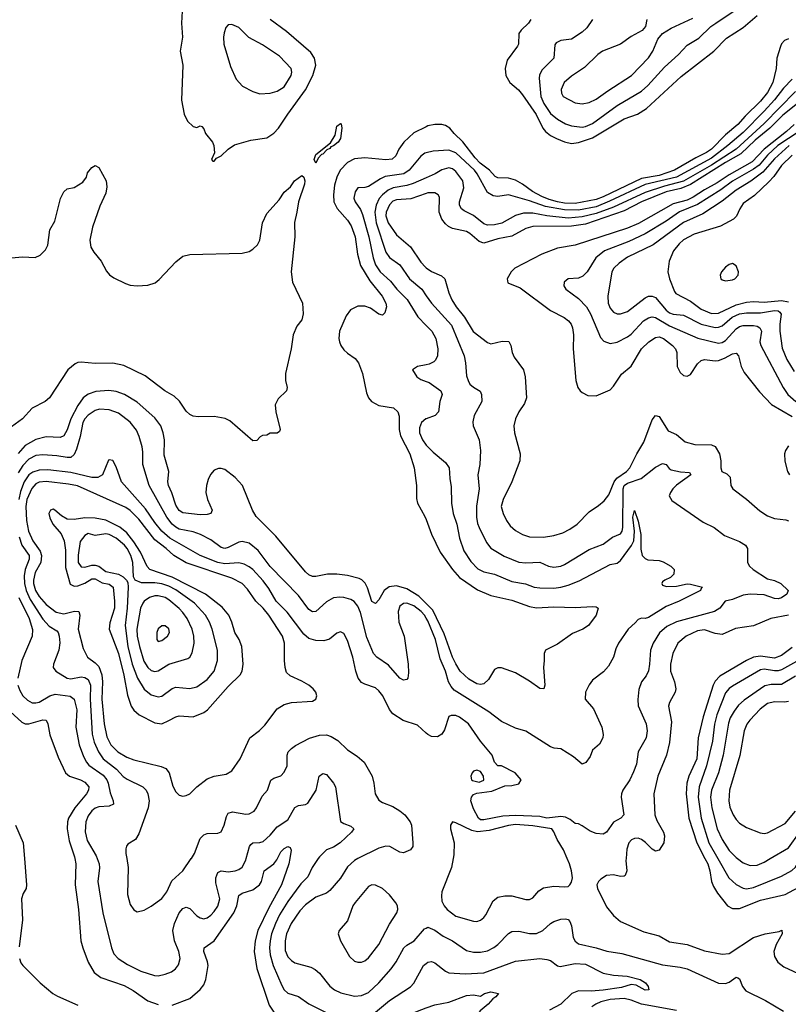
# Model space of a CAD drawing. Header units: inches. Extents: x 884549 to 1028252, y 526810 to 653624.
# Tile 913 of 1056: x 997679 to 1002068, y 619168 to 624789. Entities that reach past the tile are written whole.
import ezdxf

# ---------------------------------------------------------------- set-up
doc = ezdxf.new("R2010")
doc.units = ezdxf.units.IN
doc.header["$MEASUREMENT"] = 0
for name, color, linetype in [('A9691', 7, 'Continuous'), ('A9692', 7, 'Continuous'), ('B0601', 7, 'Continuous'), ('B0602', 7, 'Continuous')]:
    doc.layers.add(name, color=color, linetype=linetype)

msp = doc.modelspace()

# ---------------------------------------------------------------- linework, layer by layer
at = {"layer": 'A9691', "color": 5}
for points, elevation in [([(997705.3, 620000), (997717.8, 619850), (997715.6, 619830), (997699.1, 619800.9), (997689.5, 619770), (997694, 619650), (997676.6, 619496.6)], 2180), ([(997993.9, 620000), (998000.1, 619970), (997995.6, 619850), (998014.6, 619710), (998028.5, 619530), (998038.5, 619490), (998069.5, 619409.5), (998104.7, 619350), (998141.4, 619321.4), (998274.8, 619274.8), (998326.3, 619246.3), (998410, 619187.8), (998470, 619167)], 2220), ([(998121, 620000), (998132, 619970), (998133.6, 619946.4), (998124.7, 619870), (998154.1, 619690), (998202.3, 619490), (998217.1, 619457.1), (998240.9, 619430), (998295.2, 619395.2), (998370, 619357.1), (998447.6, 619332.4), (998470, 619331.1), (998510, 619340.2), (998545.7, 619354.3), (998567.8, 619370), (998585.8, 619394.2), (998595.3, 619430), (998587.8, 619470), (998562.9, 619530), (998553, 619590), (998562.3, 619630), (998590, 619690.3), (998610, 619715.6), (998630, 619723.1), (998650, 619714.6), (998690, 619674), (998710, 619661.3), (998730, 619656.5), (998750, 619662.8), (998770, 619677.2), (998790, 619698), (998810, 619729), (998821.2, 619770), (998798, 619862), (998799.1, 619890), (998810, 619921.3), (998830, 619930.2), (998870, 619925.4), (998910, 619929.4), (998930, 619937.1), (998948.8, 619951.2), (998970, 619990.3), (998972.5, 620000)], 2240), ([(998289.8, 620000), (998298.2, 619950), (998295.1, 619795.1), (998310, 619737.3), (998330, 619708.2), (998350, 619697.1), (998390, 619705.3), (998430, 619727.6), (998490, 619772.7), (998519, 619810), (998547.5, 619872.5), (998609.7, 619930), (998658.4, 620000)], 2260), ([(998550, 619163.8), (998650, 619201.6), (998710, 619252.2), (998730, 619280.2), (998742, 619310), (998754.6, 619390), (998751.7, 619410), (998730.6, 619470), (998732.2, 619490), (998790, 619530.2), (998901.5, 619690), (998918.4, 619730), (998929.9, 619790.1), (998950, 619802.3), (999010, 619822), (999048.9, 619850), (999059.9, 619870), (999075.3, 619930), (999129.2, 619970.9), (999146.7, 619993.3), (999150.2, 620000)], 2220), ([(999220.9, 620000), (999216.2, 619970), (999173.9, 619850), (999101.3, 619718.7), (999039.1, 619590), (999022.9, 619530), (999018.5, 619470), (999032.7, 619372.7), (999104.3, 619164.3), (999152.4, 619090), (999190, 619052.4), (999230, 619023.1), (999270, 619000.9), (999310, 618986.9), (999390, 618972.6), (999450, 618951.8), (999490, 618950.8), (999550, 618966.7), (999610, 618973.4), (999630, 618979.8), (999750, 619042.9), (999950, 619128.7), (1000000, 619147.5)], 2220), ([(999383.3, 620000), (999348.5, 619950), (999324.1, 619895.9), (999284.2, 619855.8), (999210, 619755.9), (999161.8, 619678.2), (999139, 619630), (999117.2, 619570), (999108.3, 619530), (999105.7, 619490), (999109.7, 619450), (999126.3, 619390), (999175, 619275), (999190, 619250.2), (999210, 619232), (999270, 619212.3), (999330.1, 619170.1), (999470, 619101.3)], 2240), ([(999610.3, 620000), (999590, 619989.8), (999550, 619953.8), (999511.1, 619888.9), (999450, 619818.2), (999430, 619803), (999370, 619779.6), (999310, 619736.9), (999277.6, 619702.4), (999228.7, 619630), (999202.7, 619570), (999194, 619530), (999195.3, 619475.3), (999210, 619438.5), (999230, 619417.5), (999250, 619405.2), (999341.1, 619381.1), (999366.8, 619366.8), (999390, 619345.3), (999450, 619272.7), (999476.5, 619250), (999513.6, 619233.6), (999590, 619215), (999630, 619219.3), (999670, 619236), (999729.8, 619290), (999800.2, 619370), (999829, 619411), (999871.8, 619490), (999890, 619505.8), (999931.9, 619530), (999990, 619599), (1000000, 619603.4)], 2260), ([(997677.8, 619430), (997685.9, 619405.9), (997696.5, 619390), (997795, 619290), (997867.1, 619230), (997894, 619214), (998010, 619162.7)], 2180), ([(999710, 619124), (999790, 619190.1), (999910, 619267.2), (999930.4, 619289.6), (999984.2, 619390), (1000000, 619401.7)], 2240)]:
    msp.add_lwpolyline(points, dxfattribs=dict(at, elevation=elevation))
at = {"layer": 'A9691', "color": 5, "elevation": 2280}
msp.add_lwpolyline([(999690, 619849.7), (999670, 619841.3), (999594.9, 619750), (999581.1, 619730), (999550, 619644.5), (999502.8, 619590), (999498, 619570), (999510.4, 619530), (999561.8, 619441.8), (999590, 619414.9), (999610, 619407.9), (999630, 619408), (999650, 619417.3), (999670, 619434), (999730, 619508.9), (999790, 619626.7), (999832.6, 619690), (999837.4, 619710), (999836.3, 619730), (999827.5, 619747.5), (999790, 619793), (999750, 619829.7), (999710, 619848.4)], close=True, dxfattribs=at)
at = {"layer": 'A9692', "color": 5}
for points, elevation in [([(998608, 624872), (998603.2, 624770), (998609.1, 624690), (998595.9, 624610), (998610.2, 624530), (998603.6, 624330), (998617.3, 624250), (998636.5, 624210), (998670, 624178.7), (998690, 624174.4), (998710, 624182.8), (998718.5, 624178.5), (998730, 624166), (998739.3, 624139.3), (998779.1, 624090), (998787.3, 624070), (998791.6, 624028.4), (998774, 623990), (998782, 623982), (998790, 623982), (998802, 623998), (998830, 624011.3), (998869, 624050), (998905.4, 624074.6), (998998.6, 624101.4), (999090, 624114.9), (999130, 624140.7), (999157.5, 624170), (999209.2, 624250), (999310, 624389.4), (999352.6, 624470), (999369.9, 624530), (999362.9, 624570), (999341.7, 624601.7), (999201.9, 624721.9), (999109.7, 624790)], 2220), ([(1000000, 624178.1), (999930, 624142.3), (999872, 624090), (999844.6, 624050), (999827.3, 624012.7), (999806.7, 623993.3), (999770, 623989.4), (999650, 624000.6), (999590, 623994), (999550, 623974.5), (999508.5, 623930), (999489.1, 623890), (999476.3, 623843.7), (999470.1, 623790), (999473.1, 623750), (999491.5, 623711.5), (999550, 623645.2), (999572.2, 623612.2), (999594.7, 623550), (999608.6, 623450), (999625.9, 623385.9), (999677.7, 623297.7), (999749.4, 623210), (999770.2, 623170), (999772.9, 623150), (999764.4, 623115.6), (999750, 623102.7), (999730, 623107.6), (999681.8, 623141.8), (999650, 623154.1), (999610, 623152.9), (999567.1, 623132.9), (999542.2, 623097.8), (999505.4, 623010), (999501.6, 622970), (999504.8, 622950), (999511.8, 622930), (999530, 622905.3), (999550, 622884.9), (999594, 622854), (999614.2, 622830), (999637, 622770), (999658.6, 622658.6), (999671.6, 622630), (999687.4, 622610), (999730, 622586), (999812.6, 622572.6), (999838.7, 622550), (999845, 622524.9), (999845.3, 622450), (999853.3, 622413.3), (999906, 622310), (999932.1, 622230), (999944.2, 622130), (999945.2, 622054.8), (999950.8, 622030), (999993.3, 621953.3), (1000000, 621935.4)], 2220), ([(1000000, 624028.7), (999993.1, 624026.9), (999970, 624009.7), (999903.2, 623930), (999873.4, 623910), (999766.8, 623893.2), (999739.2, 623880.8), (999670, 623837.1), (999650, 623831.1), (999610, 623829.5), (999594.3, 623805.7), (999587.1, 623770), (999594.6, 623750), (999624.9, 623704.9), (999636, 623676), (999673.2, 623550), (999696.5, 623430), (999711.5, 623390), (999737.5, 623350), (999795.7, 623295.7), (999833.4, 623250), (999892.3, 623192.3), (999952.1, 623092.1), (1000000, 623043.3)], 2240), ([(997631, 623429), (997695, 623435), (997767.6, 623432.4), (997795.8, 623444.2), (997825.7, 623474.3), (997838.7, 623501.3), (997850.8, 623589.2), (997880.3, 623639.7), (997912.2, 623767.8), (997930, 623806.8), (997950, 623824), (997990, 623830.6), (998039.3, 623860.7), (998060.9, 623890), (998066, 623914), (998090, 623946), (998110, 623956), (998130, 623946), (998171.7, 623870), (998175.8, 623835.8), (998170, 623799.3), (998135.4, 623724.6), (998094.5, 623605.5), (998079.8, 623530), (998085.8, 623490), (998101.8, 623461.8), (998143.2, 623410), (998173.9, 623353.9), (998192.5, 623332.5), (998216, 623316), (998282.9, 623282.9), (998310, 623274.3), (998350, 623269.1), (998410, 623273.3), (998452.5, 623287.5), (998475, 623305), (998570, 623406.7), (998610, 623439), (998650, 623447.7), (998950, 623456.1), (998990, 623466.1), (999010, 623478.5), (999036.4, 623503.6), (999050.4, 623529.6), (999065.2, 623630), (999090, 623682.4), (999159.9, 623760.1), (999190, 623804.9), (999224.7, 623835.3), (999248.3, 623870), (999290, 623899.6), (999301.7, 623890), (999307.5, 623870), (999305.5, 623850), (999270.3, 623750), (999262, 623690), (999247.9, 623632.1), (999250.6, 623550), (999228.2, 623350), (999236.3, 623290), (999294.4, 623170), (999298, 623110), (999290, 623076), (999261.2, 623038.8), (999240.7, 622990), (999228.8, 622910), (999196.3, 622770), (999197.1, 622730), (999206.4, 622690), (999203, 622670), (999155.5, 622624.5), (999137.3, 622590), (999141.3, 622550), (999166.8, 622450), (999162, 622438), (999150, 622428.7), (999110, 622428.7), (999090, 622418), (999065.4, 622414.6), (999051.6, 622408.4), (999032.7, 622387.3), (999010, 622384), (998879.7, 622499.7), (998852.8, 622512.8), (998790, 622523.4), (998698.3, 622521.7), (998670, 622525.3), (998650, 622534.5), (998630, 622554), (998591, 622611), (998560, 622640), (998507.3, 622670), (998395.4, 622755.4), (998274.3, 622814.3), (998210, 622828.4), (998110, 622826.2), (998030, 622833.3), (998010, 622831.5), (997995.3, 622824.7), (997953.8, 622790), (997848.9, 622630), (997824.3, 622610), (997749.2, 622570.8), (997693.9, 622510), (997610.1, 622450)], 2180), ([(1000000, 623886.6), (999926.6, 623853.4), (999890, 623842.4), (999811, 623829), (999783.7, 623816.3), (999751.2, 623790), (999732.5, 623767.5), (999713.9, 623730), (999706.3, 623690), (999713.9, 623630), (999770, 623462.4), (999791.4, 623431.4), (999850, 623389.3), (999904.8, 623310), (999974.4, 623250), (1000000, 623213.3)], 2260), ([(1000000, 623796.5), (999912.8, 623767.2), (999830, 623761.5), (999810, 623752.2), (999790, 623732.9), (999771.8, 623690), (999770.4, 623670), (999782.3, 623630), (999830, 623560.2), (999910, 623493.2), (999970, 623404.9), (999995.9, 623375.9), (1000000, 623373.1)], 2280), ([(1000000, 622818.9), (999950.4, 622809.6), (999921, 622790), (999946.7, 622750), (999970, 622734.3), (1000000, 622723.9)], 2240), ([(1000000, 621455.8), (999957.4, 621497.4), (999890, 621540.4), (999830, 621557.5), (999787.9, 621552.1), (999760.1, 621530), (999730, 621476.4), (999710, 621455.4), (999690, 621468.3), (999664.8, 621544.8), (999651.6, 621571.6), (999631.7, 621591.7), (999618.2, 621598.2), (999550, 621617), (999490, 621624.7), (999437.2, 621622.8), (999370, 621609.7), (999350, 621610.9), (999330, 621619.2), (999310, 621637.7), (999140.8, 621840.8), (999030, 621952.9), (999007.4, 621990), (998951.8, 622130), (998910, 622175.2), (998850, 622220.7), (998830, 622226.9), (998813.7, 622226.3), (998790, 622216.5), (998767.7, 622192.3), (998755.5, 622164.5), (998745.9, 622130), (998742.5, 622090), (998750.5, 622050.5), (998777.6, 621990), (998770.3, 621970), (998750, 621964.1), (998710, 621962.5), (998610, 621973.7), (998590, 621986.6), (998570, 622017.6), (998547.9, 622087.9), (998527.9, 622130), (998525.2, 622150), (998529.9, 622210), (998503.8, 622303.8), (998506.2, 622390), (998498.3, 622430), (998483.8, 622470), (998450, 622516.8), (998350, 622606), (998277.2, 622650), (998230, 622666.1), (998188.2, 622671.8), (998114.2, 622665.8), (998070, 622651.6), (998041.9, 622630), (998010, 622587.3), (997970.8, 622510), (997950, 622448.6), (997930, 622414), (997910, 622403.7), (997830, 622408.5), (997770, 622392.3), (997710, 622358.6), (997670, 622312.3)], 2220), ([(1000000, 621373.5), (999990.3, 621390), (999972.1, 621410), (999930, 621443.7), (999890, 621458.4), (999870, 621456), (999850, 621440.5), (999840.9, 621410), (999843.5, 621350), (999874.8, 621270), (999898.1, 621110), (999899.4, 621060.6), (999894.6, 621030), (999890, 621022), (999870, 621018), (999850, 621029.8), (999784.3, 621104.3), (999717.4, 621150), (999699.2, 621170), (999661.5, 621261.5), (999624.3, 621404.3), (999610, 621440.3), (999588.4, 621468.4), (999570, 621479.5), (999530, 621490.5), (999506.9, 621493.1), (999470, 621489.1), (999430, 621465.4), (999370, 621411.5), (999350, 621408.2), (999330, 621421.2), (999270, 621502.9), (999110, 621667.8), (999039.8, 621759.8), (998990, 621800.3), (998950, 621810.9), (998930, 621807.1), (998870, 621775.4), (998850, 621771.2), (998830, 621776.1), (998770, 621819.1), (998710.9, 621850.9), (998670, 621864.9), (998590, 621879.9), (998570, 621891.2), (998549.1, 621910), (998518.4, 621950), (998418.2, 622130), (998382.1, 622250), (998382.8, 622322.8), (998378.3, 622350), (998361, 622410), (998345.3, 622445.3), (998310, 622492.3), (998242.8, 622542.8), (998190, 622562.1), (998134.8, 622565.2), (998110, 622558.9), (998070, 622531), (998050.1, 622510), (998039.3, 622490), (998024.5, 622410), (998002.5, 622337.6), (997990, 622306), (997970.3, 622290), (997950, 622289), (997890, 622300.1), (997810, 622305.7), (997770, 622300.8), (997730, 622280.6), (997696, 622244), (997670, 622202.2)], 2240), ([(1000000, 622510.9), (999997.4, 622510), (999974, 622490), (999961.6, 622458.4), (999961, 622430), (999978.4, 622390), (1000000, 622361.1)], 2240), ([(1000000, 620716.8), (999950, 620761.5), (999868.8, 620788.8), (999810, 620826), (999790, 620852), (999752.1, 620930), (999730, 620958.3), (999710, 620974.5), (999650, 620995.1), (999630, 621006.2), (999610.8, 621030), (999597.7, 621070), (999582, 621150), (999550, 621246), (999530, 621284.5), (999510, 621294.5), (999490, 621286.6), (999448.2, 621251.8), (999416.1, 621243.9), (999370, 621244.8), (999330, 621255.7), (999300.8, 621280.8), (999207, 621407), (999142.9, 621470), (999101.5, 621541.5), (999070, 621585.6), (999010, 621651.2), (998990, 621666.1), (998960.9, 621680.9), (998930, 621687.9), (998850, 621683.4), (998810, 621690.7), (998710, 621730.8), (998536, 621830), (998489.9, 621870), (998450, 621919.2), (998397.4, 621997.4), (998259.3, 622150), (998230, 622237.2), (998210, 622272.3), (998190, 622277.2), (998186, 622274), (998152.4, 622190), (998124.8, 622175.2), (998090, 622175), (997970, 622203.6), (997839.5, 622219.5), (997790, 622218), (997753.4, 622206.6), (997730, 622189.9), (997703.6, 622150), (997683.4, 622096.6), (997673, 622050)], 2260), ([(997676.3, 621836.3), (997690.1, 621790), (997732, 621730), (997732.6, 621710), (997710.7, 621650), (997705, 621615), (997706.4, 621570), (997715.7, 621530), (997738.2, 621478.2), (997810, 621366.2), (997847.2, 621327.2), (997890, 621300.2), (997898.4, 621290), (997905, 621270), (997907.3, 621232.7), (997901.8, 621190), (997872, 621110), (997870.4, 621090), (997884.9, 621070), (997949.3, 621029.3), (997970, 621026.7), (998030, 621037.4), (998050, 621034.6), (998070, 621021.5), (998082.5, 620990), (998080.8, 620910), (998093.1, 620710), (998104.1, 620664.1), (998128.6, 620608.6), (998155.7, 620570), (998230.8, 620510), (998270, 620469.4), (998293.1, 620453.1), (998381.7, 620410), (998401.2, 620390), (998410.8, 620370), (998417.3, 620330), (998412.6, 620290), (998359.4, 620140.6), (998339.5, 620110), (998297.1, 620082.9), (998288.2, 620071.8), (998284.5, 620055.5), (998284.7, 620030), (998289.8, 620000)], 2260), ([(997673.2, 621490), (997733.5, 621370), (997752.5, 621307.5), (997750.1, 621270), (997690.6, 621130), (997668.9, 621030)], 2240), ([(997668.9, 620990), (997679.2, 620959.2), (997696.6, 620930), (997723.8, 620903.8), (997750, 620890.1), (997770, 620888.4), (997790, 620894), (997850, 620930.1), (997881.5, 620938.5), (997966.6, 620926.6), (997990, 620910.2), (998004.3, 620850), (997999.5, 620750), (998017.9, 620650), (998043.1, 620583.1), (998059.5, 620550), (998073.3, 620533.3), (998155.8, 620475.8), (998176.3, 620450), (998183.9, 620430), (998196, 620376), (998212.9, 620330), (998214.4, 620310), (998190, 620299.8), (998130, 620295.9), (998110, 620288.4), (998090, 620272.7), (998070, 620245.1), (998056.6, 620210), (998051.9, 620151.9), (998064.2, 620104.2), (998115.3, 620015.3), (998121, 620000)], 2240), ([(997558.1, 620898.1), (997690, 620778.8), (997710, 620770.2), (997730, 620770.1), (997810, 620792.3), (997830.3, 620790), (997840.2, 620770), (997850, 620706.4), (997898.4, 620578.4), (997941.1, 620490), (997963.1, 620470), (998025.7, 620450), (998050, 620437.3), (998072.6, 620410), (998071.7, 620390), (998060.4, 620370), (997993.8, 620290), (997957.8, 620230), (997951.3, 620210), (997950.1, 620170), (997961.7, 620101.7), (997991.8, 620010), (997993.9, 620000)], 2220), ([(998658.4, 620000), (998659.1, 620000.9), (998676.4, 620030), (998710, 620114), (998730, 620136.5), (998750, 620144), (998810, 620144.4), (998830, 620152.2), (998847.1, 620190), (998858.9, 620241.1), (998870, 620259.5), (998893.2, 620266.8), (998970, 620254.3), (998990, 620256.3), (999017.2, 620270), (999031.9, 620290), (999063.1, 620356.9), (999094, 620390), (999113, 620447), (999130, 620458.9), (999170, 620472.9), (999190, 620494), (999205.6, 620530), (999205.7, 620590), (999212.8, 620610), (999231.4, 620628.6), (999254.6, 620645.5), (999333.3, 620686.7), (999390, 620704.7), (999430, 620706.5), (999457.5, 620697.5), (999495, 620675.1), (999550, 620620.3), (999605.5, 620585.5), (999645.3, 620550), (999691.5, 620470), (999702, 620430), (999709.1, 620370), (999730, 620332.7), (999750, 620320.3), (999810, 620296.9), (999850, 620273.4), (999878.6, 620250), (999908.2, 620210), (999916.2, 620190), (999923.9, 620090), (999923.6, 620070), (999910.4, 620050), (999870, 620032.6), (999850, 620036.4), (999792, 620070), (999770, 620071.7), (999730, 620059.8), (999610.3, 620000)], 2260), ([(998972.5, 620000), (998990.5, 620069.5), (998998.6, 620081.4), (999010, 620090.2), (999050, 620092.1), (999070, 620098.2), (999110, 620133.8), (999150, 620180.6), (999210, 620221.1), (999250, 620292.4), (999270, 620303.2), (999310, 620308.3), (999323.3, 620316.7), (999371.8, 620390), (999389.8, 620470.2), (999410, 620484.9), (999430, 620480.3), (999471.2, 620431.2), (999481.4, 620410), (999511.6, 620211.6), (999530, 620199.5), (999570, 620184.9), (999586.4, 620170), (999574.3, 620150), (999508, 620090), (999470, 620064.4), (999430.8, 620049.2), (999390.1, 620009.8), (999383.3, 620000)], 2240), ([(997653.8, 620190), (997697.9, 620090), (997705.3, 620000)], 2180), ([(999150.2, 620000), (999170, 620038.3), (999190, 620057.8), (999210, 620068.2), (999222.5, 620062.5), (999228.5, 620048.5), (999220.9, 620000)], 2220)]:
    msp.add_lwpolyline(points, dxfattribs=dict(at, elevation=elevation))
for points, elevation in [([(998890, 624762), (998870, 624759.5), (998856, 624744), (998846, 624714), (998842, 624690), (998843.6, 624650), (998881.8, 624521.8), (998914.3, 624450), (998950.2, 624410.2), (999010, 624379), (999050, 624365.3), (999110, 624369.1), (999150, 624380.8), (999190, 624406.3), (999229.8, 624470), (999233.3, 624490), (999228.7, 624510), (999161.7, 624581.7), (999066.1, 624646.1), (998987.2, 624687.2), (998930, 624744.4)], 2240), ([(999370, 623969.5), (999360.5, 623990), (999370, 624018.8), (999453.3, 624086.7), (999479.6, 624130), (999490, 624181), (999510, 624197.3), (999514.6, 624194.6), (999519.3, 624170), (999511.4, 624110), (999496.9, 624090), (999470, 624068.3), (999455.9, 624064.1), (999450, 624054.5), (999433.2, 624046.8), (999410, 624021.6), (999401.4, 624018.6), (999382.3, 623997.7)], 2180), ([(997830, 622151.9), (997790, 622149.5), (997770, 622139), (997748.1, 622111.9), (997719.8, 622050), (997713.5, 622010), (997717, 621930), (997729, 621869), (997753.2, 621813.2), (997795.2, 621755.2), (997804, 621730), (997798.5, 621690), (997767.6, 621632.4), (997756.7, 621590), (997757.1, 621570), (997769.2, 621530), (997790, 621495.4), (997830, 621450.1), (997887.6, 621407.6), (997930, 621397.1), (997992.3, 621412.3), (998016.9, 621410), (998021.7, 621390), (998012, 621310), (998040.3, 621200.3), (998065.4, 621150), (998110, 621117.3), (998130, 621096.1), (998147.4, 621050), (998151.5, 621010), (998147.5, 620910), (998160.6, 620770), (998175.6, 620695.6), (998199.2, 620650), (998239.8, 620610), (998290, 620578.8), (998330, 620564.2), (998486.3, 620526.3), (998513.6, 620513.6), (998532.6, 620490), (998553.4, 620413.4), (998570, 620380.4), (998590, 620362), (998610, 620356.5), (998630, 620359.5), (998650, 620370.3), (998689.9, 620410.1), (998750, 620455.8), (998790, 620471.1), (998858.2, 620481.8), (998890, 620502), (998937.7, 620570), (998993.7, 620690), (999048.4, 620731.6), (999078.4, 620761.6), (999150, 620855.2), (999190, 620879), (999230, 620891.5), (999350, 620898), (999369.5, 620910.5), (999375.1, 620930), (999369.5, 620950), (999354.5, 620970), (999329.5, 620990), (999290, 621013.7), (999223.5, 621043.5), (999203.2, 621063.2), (999194.8, 621090), (999191.3, 621131.3), (999190.5, 621230), (999179.2, 621270), (999101.7, 621390), (999069.3, 621429.3), (999027, 621470), (998978.8, 621538.8), (998949, 621570), (998890, 621600.8), (998630, 621688.6), (998559.9, 621730), (998516.1, 621770), (998450, 621820.5), (998358.5, 621938.5), (998310, 621988), (998284.9, 622004.9), (998008.3, 622128.3), (997958.3, 622138.3)], 2280), ([(997870, 621994.2), (997854.8, 621990), (997845, 621970), (997850, 621944.4), (997867.9, 621910), (997914.9, 621854.9), (997933.2, 621813.2), (997940.6, 621760.6), (997941.2, 621661.2), (997966.4, 621566.4), (997990, 621555), (998010, 621558), (998050, 621572.6), (998090, 621596.8), (998110, 621597), (998150, 621574.1), (998190, 621567.5), (998211.6, 621550), (998221, 621470), (998220.5, 621430), (998193.4, 621346.6), (998190.1, 621310), (998242.3, 621170), (998273.1, 621046.9), (998293.8, 620933.8), (998315.7, 620870), (998330, 620847.1), (998360.1, 620820.1), (998450, 620775.8), (998490, 620770.2), (998530, 620787.6), (998570, 620809.3), (998590, 620814.5), (998670, 620808.4), (998730, 620833.7), (998750.4, 620849.6), (998870, 620983.2), (998938.5, 621050), (998948.4, 621070), (998955.8, 621110), (998946.4, 621210), (998931.3, 621250), (998907.8, 621290), (998890.5, 621350), (998872.7, 621390), (998834.6, 621434.6), (998739.1, 621510), (998550, 621605.8), (998422, 621650), (998407.3, 621667.3), (998368.7, 621750), (998330, 621808.6), (998290, 621859.1), (998250, 621892.2), (998170, 621931.2), (998110, 621944.2), (998050, 621945.9), (997990, 621935.6), (997950, 621938.6), (997917.3, 621957.3), (997879.5, 621990)], 2320), ([(998070, 621856), (998050, 621844.3), (998023.6, 621810), (998011.7, 621731.7), (998012.2, 621690), (998030, 621666), (998050, 621664.4), (998090, 621675.4), (998110, 621675.9), (998129.8, 621669.8), (998170, 621638.8), (998243, 621623), (998269.3, 621609.3), (998289.3, 621590), (998296.4, 621576.4), (998298.8, 621550), (998293.2, 621430), (998281.9, 621330), (998296.4, 621210), (998321.9, 621110), (998350.6, 621030.6), (998390, 620967.8), (998430, 620934.4), (998470, 620924.4), (998490, 620927.9), (998550, 620970.2), (998570, 620978.3), (998650, 620970.9), (998690, 620981), (998750, 621022.9), (998790, 621069.1), (998807.7, 621130), (998808.4, 621190), (998778.6, 621310), (998763.2, 621350), (998740.2, 621390), (998677.3, 621457.3), (998570, 621534.2), (998530, 621555.4), (998490, 621569.3), (998450, 621574.7), (998375.1, 621575.1), (998338.5, 621590), (998328.7, 621608.7), (998324.6, 621690), (998314.3, 621730), (998293, 621770), (998276.6, 621790), (998230, 621829.9), (998190, 621849.4), (998170, 621853.5), (998110, 621844.7)], 2340), ([(998470, 621499.9), (998450, 621499.2), (998419.1, 621490), (998390.1, 621470), (998381.8, 621458.2), (998369.2, 621430), (998348.3, 621310), (998350.5, 621270), (998362.3, 621210), (998387.3, 621127.3), (998410, 621090.2), (998430, 621074.6), (998450, 621067.9), (998470, 621071), (998530.4, 621109.6), (998638.4, 621141.6), (998650, 621150.3), (998664.5, 621175.5), (998675.3, 621230), (998673.7, 621270), (998663.2, 621310), (998635, 621370), (998610, 621405), (998590, 621427.2), (998530, 621476.5), (998509.7, 621490)], 2360), ([(998490, 621329.7), (998470, 621311.2), (998461.2, 621290), (998461.1, 621250), (998470, 621239.5), (998490, 621245.3), (998523, 621270), (998533.3, 621290), (998530, 621311.6), (998510, 621329.6)], 2380)]:
    msp.add_lwpolyline(points, close=True, dxfattribs=dict(at, elevation=elevation))
at = {"layer": 'B0601', "color": 5}
for points, elevation in [([(1000154.4, 620000), (1000144.9, 619950), (1000090.2, 619810), (1000086.9, 619786.9), (1000090, 619757.3), (1000103.2, 619730), (1000120.2, 619710), (1000170, 619671.9), (1000270, 619642.2), (1000290, 619641.8), (1000310, 619647.9), (1000330, 619663.1), (1000341.1, 619678.9), (1000381.9, 619758.1), (1000410, 619779.7), (1000450, 619788.4), (1000490, 619787.6), (1000570, 619766.5), (1000590, 619766), (1000610, 619775.3), (1000644.3, 619815.7), (1000670, 619832.3), (1000730, 619842.3), (1000790, 619838.2), (1000810, 619841), (1000819.8, 619850), (1000830, 619866), (1000834.8, 619890), (1000830.9, 619930), (1000818.7, 619970), (1000805.9, 620000)], 2280), ([(1001141.8, 620000), (1001141.1, 619990), (1001145.6, 619930), (1001136.2, 619903.8), (1001130, 619899.1), (1001110, 619898), (1001070, 619906.5), (1001030, 619903.4), (1000997.2, 619882.8), (1000984.2, 619870), (1000975.3, 619850), (1000978, 619830), (1001030, 619724.2), (1001070, 619675.3), (1001110, 619641.7), (1001242.6, 619582.6), (1001330, 619559), (1001390, 619525), (1001490, 619509.5), (1001590, 619473.3), (1001690, 619455.3), (1001730, 619459), (1001870, 619549.5), (1001935.6, 619570), (1002015.8, 619584.2), (1002030.8, 619590.8), (1002032.5, 619570), (1001999.2, 619510), (1001986.1, 619470), (1001990, 619440.5), (1002008.3, 619408.3), (1002042.6, 619382.6), (1002150, 619332.9)], 2280), ([(1001592.3, 620000), (1001607.8, 619970), (1001619.9, 619930), (1001629.6, 619869.6), (1001640.4, 619840.4), (1001663.3, 619803.3), (1001721.7, 619730), (1001750, 619714.5), (1001790, 619714.6), (1001910, 619763.3), (1002050, 619795), (1002152.5, 619850), (1002169.9, 619870.1), (1002199, 619930), (1002214.5, 619950), (1002290, 619993.7), (1002307.3, 620000)], 2320), ([(1001666.2, 620000), (1001729.4, 619889.4), (1001770, 619851.3), (1001810, 619830.7), (1001830, 619827.9), (1001870, 619834.2), (1002030, 619900.4), (1002087.4, 619932.6), (1002108.8, 619951.2), (1002139.5, 620000)], 2340), ([(1001777.7, 620000), (1001810, 619976.5), (1001850, 619960.7), (1001890, 619962.9), (1001930, 619979.8), (1001964.3, 620000)], 2360), ([(1000000, 619603.4), (1000010, 619607.8), (1000050, 619591.2), (1000096.6, 619556.6), (1000150.1, 619530.1), (1000230, 619475.3), (1000270, 619465.9), (1000310, 619466.6), (1000350, 619474.4), (1000387.3, 619492.7), (1000410, 619510.2), (1000470, 619572.4), (1000490, 619584.4), (1000530, 619585.6), (1000590, 619572.7), (1000630, 619572.9), (1000666.6, 619590), (1000710, 619628.8), (1000730, 619640.9), (1000770, 619653.4), (1000795.6, 619655.6), (1000810, 619653), (1000821.1, 619641.1), (1000830, 619616), (1000839, 619550), (1000850, 619529.2), (1000870, 619513.8), (1000970, 619491.6), (1001032.5, 619472.5), (1001118, 619458), (1001350, 619393.5), (1001450, 619380.6), (1001490, 619371), (1001670, 619288.1), (1001710, 619287.2), (1001730, 619295.2), (1001770, 619322.6), (1001779.6, 619319.6), (1001790, 619313.4), (1001806.1, 619270), (1001825.6, 619245.6), (1001937.4, 619190), (1002040.3, 619130)], 2260), ([(1000000, 619401.7), (1000010, 619409.1), (1000030, 619412.3), (1000050, 619405.3), (1000110, 619357.4), (1000128.5, 619348.5), (1000222.3, 619342.3), (1000330, 619347.9), (1000510, 619413.9), (1000650, 619430.1), (1000690, 619425), (1000710, 619417.7), (1000750, 619388.1), (1000764.3, 619384.3), (1000850, 619401.5), (1000910, 619398.2), (1001010, 619346.4), (1001070, 619335.1), (1001148.7, 619328.7), (1001222.8, 619310), (1001252.7, 619290), (1001267.7, 619270), (1001271.3, 619250), (1001250, 619248.5), (1001198.4, 619278.4), (1001170, 619281.6), (1001115.2, 619264.8), (1001010, 619249), (1000942.4, 619242.4), (1000870, 619246), (1000831.3, 619230), (1000768.3, 619170), (1000705, 619135)], 2240), ([(1000000, 619147.5), (1000050, 619166.2), (1000130, 619179.8), (1000230, 619218.7), (1000270, 619222.2), (1000310, 619214.9), (1000333.2, 619230), (1000370, 619239.5), (1000414, 619230), (1000398.8, 619210), (1000380.3, 619199.7), (1000354.4, 619170), (1000309, 619131), (1000274.2, 619085.8), (1000223.7, 619050), (1000210, 619029.6), (1000189.2, 619010.8), (1000130, 618979.8), (1000070, 618965), (1000050, 618955.8), (1000000, 618920.3)], 2220), ([(1001430, 619133.8), (1001230, 619168.4), (1001170, 619191.8), (1001130, 619200.6), (1001050, 619196.2), (1000997.8, 619182.2), (1000968.4, 619170), (1000946.3, 619153.7)], 2260)]:
    msp.add_lwpolyline(points, dxfattribs=dict(at, elevation=elevation))
at = {"layer": 'B0602', "color": 5}
for points, elevation in [([(1000597.8, 624790), (1000585, 624770), (1000542.8, 624730), (1000529.2, 624710), (1000526.4, 624650), (1000521.6, 624638.4), (1000462.5, 624557.5), (1000451.4, 624510), (1000454.1, 624470), (1000477.1, 624430), (1000527.7, 624387.7), (1000550, 624359.7), (1000627.9, 624247.9), (1000667, 624170), (1000681.8, 624150), (1000710, 624127.3), (1000745, 624110), (1000790, 624091.4), (1000830, 624083.1), (1000870, 624087.9), (1000950, 624115.1), (1001130, 624223.1), (1001207.8, 624250), (1001258.7, 624281.3), (1001455.6, 624464.4), (1001643.4, 624610), (1001715.8, 624684.2), (1001810, 624743.5), (1001890, 624812.1)], 2220), ([(1000949.2, 624790), (1000916.6, 624743.4), (1000890, 624717.6), (1000830, 624677.2), (1000770, 624669.7), (1000742.8, 624657.2), (1000735.3, 624644.7), (1000728.8, 624570), (1000660, 624500), (1000647.1, 624472.9), (1000644.7, 624455.3), (1000655.7, 624350), (1000671.6, 624310), (1000710, 624253.6), (1000750, 624221.6), (1000795.2, 624195.2), (1000830, 624184), (1000890, 624175.7), (1000910, 624178.7), (1000950, 624196.3), (1001090, 624298.5), (1001230, 624380.7), (1001266.7, 624413.3), (1001361.9, 624518.1), (1001441, 624590), (1001490, 624644), (1001556.3, 624683.7), (1001626.6, 624750), (1001654.4, 624770), (1001770, 624847.1)], 2240), ([(1001260.3, 624790), (1001252.4, 624750), (1001232.8, 624727.2), (1001170, 624693), (1001110.6, 624650), (1001007.6, 624610), (1000980.7, 624590), (1000904.7, 624515.3), (1000830, 624466.5), (1000787.5, 624430), (1000771.1, 624390), (1000772.2, 624370), (1000783.2, 624350), (1000850, 624314), (1000890, 624307.8), (1000930, 624316.3), (1000970, 624334.8), (1001036.8, 624383.2), (1001173.3, 624470), (1001270, 624571.4), (1001294.4, 624610), (1001322.8, 624677.2), (1001348.9, 624711.1), (1001398.9, 624741.1), (1001522.1, 624797.9)], 2260), ([(1002070, 624680.2), (1002047.1, 624670), (1002030, 624652), (1002023.3, 624636.7), (1002003.3, 624570), (1001999.4, 624510), (1001979.9, 624430), (1001950, 624372.7), (1001910, 624324.5), (1001822, 624238), (1001780.5, 624190), (1001710, 624132.2), (1001630, 624050.6), (1001601, 624030), (1001539.7, 624000.3), (1001417.3, 623930), (1001330, 623900.4), (1001230, 623882.1), (1001010, 623778.2), (1000970, 623763.4), (1000850, 623740.6), (1000790, 623742.5), (1000749.8, 623750), (1000702.1, 623762.1), (1000659.8, 623779.8), (1000608.2, 623808.2), (1000550.7, 623850.7), (1000510, 623873.3), (1000470, 623884.7), (1000410, 623886.8), (1000393.3, 623893.3), (1000361, 623930), (1000309.3, 623969.3), (1000279.9, 623999.9), (1000210, 624091.9), (1000159.7, 624139.7), (1000134.8, 624170), (1000110, 624184.7), (1000090, 624190.4), (1000050, 624190.8), (1000010, 624183.2), (1000000, 624178.1)], 2220), ([(1002090.6, 624450), (1002041.1, 624398.9), (1001990, 624331.6), (1001930, 624266.5), (1001810, 624145.6), (1001722.9, 624070), (1001630, 623999), (1001430, 623890.6), (1001250, 623848.4), (1001047.9, 623752.1), (1000970, 623720.9), (1000870, 623702.5), (1000790, 623702.7), (1000682, 623722), (1000590, 623755.3), (1000470.3, 623789.7), (1000410, 623779.7), (1000382.7, 623782.7), (1000350, 623802.4), (1000291.8, 623910), (1000275.4, 623930), (1000170, 624029.5), (1000130, 624044.9), (1000040.7, 624039.3), (1000000, 624028.7)], 2240), ([(1002110, 624378.9), (1001930, 624196.6), (1001770.7, 624050), (1001630, 623959), (1001470, 623867.9), (1001361.3, 623838.7), (1001250, 623802.2), (1001070, 623718.3), (1000970, 623683.1), (1000890, 623663.8), (1000810, 623656.4), (1000689.5, 623669.5), (1000610, 623684.6), (1000555.1, 623684.9), (1000510, 623671.4), (1000432.2, 623627.8), (1000390, 623618), (1000350, 623616.2), (1000330, 623623.2), (1000270, 623670.5), (1000217.2, 623697.2), (1000201.1, 623710), (1000191.3, 623730), (1000190.5, 623750), (1000214.9, 623830), (1000209.9, 623869.9), (1000170, 623922.9), (1000150, 623937.7), (1000130, 623944.1), (1000090, 623932.6), (1000050.5, 623909.5), (1000000, 623886.6)], 2260), ([(1002159.1, 624340.9), (1002036.8, 624243.2), (1001963, 624170), (1001879.6, 624100.4), (1001797.2, 624022.8), (1001710, 623974.1), (1001510, 623849), (1001453.7, 623826.3), (1001370, 623806.4), (1001230, 623749.5), (1001130, 623697.6), (1000910, 623621.2), (1000830, 623611.1), (1000610, 623609), (1000570, 623596.6), (1000490, 623553.3), (1000410, 623538.7), (1000330, 623513.5), (1000302.3, 623522.3), (1000250, 623569.1), (1000230, 623580.8), (1000150, 623597.8), (1000127.8, 623607.8), (1000110, 623622.9), (1000089.2, 623650), (1000074.6, 623690), (1000075.5, 623775.5), (1000068.4, 623790), (1000050, 623799.9), (1000010, 623799.9), (1000000, 623796.5)], 2280), ([(1002101.8, 624190), (1002057.6, 624150), (1001930, 624050.2), (1001862.6, 623977.4), (1001730, 623904.1), (1001662.8, 623857.2), (1001590, 623818.6), (1001525, 623775), (1001490, 623759.6), (1001410, 623737.6), (1001213.5, 623626.5), (1001150, 623599.8), (1000850, 623502.5), (1000750, 623484.6), (1000661.5, 623450), (1000507.2, 623370), (1000485.3, 623350), (1000462.6, 623310), (1000467.1, 623287.1), (1000537.5, 623257.5), (1000710, 623128.8), (1000789, 623089), (1000812.4, 623070), (1000827.2, 623050), (1000835.2, 623030), (1000841.5, 622990), (1000839.1, 622910), (1000854, 622730), (1000866.3, 622690), (1000880.4, 622670), (1000890, 622660.4), (1000923.4, 622643.4), (1000970, 622642), (1001050, 622676.5), (1001070, 622697), (1001115.4, 622764.6), (1001170, 622810.3), (1001229, 622910), (1001270.8, 622950), (1001310, 622975.3), (1001330, 622978), (1001355.5, 622970), (1001407.6, 622930), (1001424.3, 622910), (1001431.6, 622890), (1001434.1, 622810), (1001450, 622775.2), (1001470, 622757.7), (1001490, 622754.4), (1001510, 622764), (1001550, 622825.3), (1001570, 622844.2), (1001590, 622850.1), (1001650, 622842.1), (1001670, 622844.2), (1001703.9, 622856.1), (1001750, 622880.9), (1001770, 622885.3), (1001784.4, 622870), (1001799.3, 622810), (1001815.2, 622775.2), (1001904.2, 622664.1), (1001971.9, 622591.9), (1002090, 622523.2)], 2320), ([(1002130, 624150.8), (1002009.2, 624070), (1001950, 624016.4), (1001900.9, 623959.1), (1001870, 623935), (1001750, 623867.1), (1001682, 623818), (1001550, 623733.8), (1001447.3, 623692.7), (1001370, 623639.5), (1001250, 623566.2), (1001156.5, 623523.5), (1001018.8, 623470), (1000969.3, 623430), (1000920.3, 623350), (1000895.5, 623324.5), (1000870, 623312.8), (1000810.5, 623309.5), (1000788.2, 623290), (1000786.4, 623270), (1000797.1, 623250), (1000870, 623197.2), (1000915.9, 623150), (1000938, 623110), (1000995.5, 622975.5), (1001014.7, 622954.7), (1001050, 622939.7), (1001090, 622948.4), (1001150, 622978.8), (1001170, 622994.4), (1001241.5, 623070), (1001270, 623087), (1001290, 623091.9), (1001310, 623089), (1001390, 623041.9), (1001551.8, 622971.8), (1001670, 622942.7), (1001690, 622945.5), (1001710, 622956.8), (1001770, 623025.1), (1001790, 623038.4), (1001810, 623042.8), (1001870, 623043.3), (1001890, 623039.5), (1001906, 623030), (1001914.6, 623010), (1001906.4, 622950), (1001910.4, 622929.6), (1002038.6, 622690), (1002066.2, 622650), (1002112, 622610)], 2340), ([(1002073, 624070), (1001990, 623994.4), (1001922.3, 623917.7), (1001853.6, 623866.4), (1001770, 623816.2), (1001690, 623752.8), (1001579.8, 623680.2), (1001470, 623631.6), (1001296.2, 623503.8), (1001150, 623433.5), (1001101.3, 623398.7), (1001071, 623370), (1001059.4, 623350), (1001036.6, 623210), (1001039.8, 623170), (1001050, 623142.3), (1001070, 623119.2), (1001090, 623110.2), (1001110, 623109.4), (1001150, 623123.5), (1001250, 623201.7), (1001270, 623210.1), (1001290, 623210.8), (1001310, 623203), (1001370, 623131.1), (1001390, 623115.9), (1001410, 623108.2), (1001470, 623102.5), (1001570, 623051.3), (1001650, 623032.4), (1001670, 623033.4), (1001690, 623040.8), (1001748, 623090), (1001790, 623109.4), (1001830, 623116.1), (1001910, 623115.4), (1001990, 623129.1), (1002010, 623127.9), (1002019.8, 623119.8), (1002028.1, 623108.1), (1002019.6, 623050), (1002019.6, 623010), (1002033.9, 622913.9), (1002059.6, 622850), (1002101.1, 622781)], 2360), ([(1002090, 624015.8), (1002030, 623956.2), (1001986, 623894), (1001957.5, 623862.5), (1001875.4, 623784.6), (1001810, 623739.8), (1001790.9, 623710), (1001772.2, 623667.8), (1001756, 623650), (1001680.9, 623610), (1001530, 623564.1), (1001470, 623532.5), (1001444.1, 623510), (1001413.2, 623470), (1001388.4, 623410), (1001380.9, 623350), (1001389.1, 623310), (1001418.2, 623238.2), (1001426.7, 623226.7), (1001510, 623181.7), (1001570, 623136), (1001630, 623111.3), (1001670, 623113.5), (1001770, 623160.5), (1001830, 623176.6), (1001870, 623180.1), (1001930, 623176.4), (1002030, 623185.5), (1002070, 623178.4)], 2380), ([(1000000, 623373.1), (1000030, 623352.2), (1000087.7, 623327.7), (1000106, 623310), (1000128.5, 623230), (1000146.3, 623190), (1000170.7, 623150), (1000219.1, 623090), (1000268.8, 623008.8), (1000350, 622945.3), (1000370, 622938), (1000434.7, 622954.7), (1000471.9, 622951.9), (1000484, 622930), (1000491.1, 622890), (1000501.7, 622861.7), (1000555.2, 622790), (1000566, 622750), (1000573.7, 622630), (1000562.1, 622597.9), (1000529.3, 622550), (1000509.5, 622510.5), (1000500.6, 622470), (1000504.4, 622430), (1000536.5, 622310), (1000535.8, 622270), (1000489.2, 622150), (1000439.7, 622050), (1000428.5, 622010), (1000438.8, 621970), (1000459.7, 621930), (1000480.4, 621900.4), (1000510, 621872.3), (1000549.5, 621849.5), (1000590, 621836.6), (1000670, 621834.3), (1000730, 621844.6), (1000779.6, 621860.4), (1000819.6, 621880.4), (1000861.7, 621910), (1000930, 621979.6), (1000984.4, 622015.6), (1001016.7, 622043.3), (1001042.5, 622077.5), (1001074.4, 622150), (1001088.7, 622171.3), (1001143.8, 622210), (1001163.5, 622230), (1001202.6, 622310), (1001242.2, 622377.8), (1001290, 622504.6), (1001310, 622528.9), (1001330, 622523.1), (1001382.2, 622442.2), (1001430, 622421.5), (1001478.9, 622378.9), (1001535.2, 622364.8), (1001630, 622362), (1001650, 622352.4), (1001674.7, 622310), (1001683.2, 622270), (1001683.1, 622230), (1001688.2, 622210), (1001717.3, 622197.3), (1001736.9, 622176.9), (1001740.8, 622130), (1001750.4, 622110), (1001830, 622051.2), (1001905.4, 621985.4), (1001950, 621956.1), (1001990, 621942.1), (1002054.6, 621934.6), (1002070, 621929.1)], 2280), ([(1000000, 623213.3), (1000030.2, 623170), (1000144.4, 623044.4), (1000216.2, 622870), (1000225.4, 622830), (1000230, 622756), (1000239, 622730), (1000250, 622708.8), (1000270, 622690.4), (1000308.4, 622668.4), (1000316.3, 622650), (1000318.4, 622610), (1000274, 622530), (1000265.7, 622494.3), (1000269, 622470), (1000302, 622390), (1000310.3, 622330.2), (1000306, 622250), (1000294.3, 622190), (1000302, 622110), (1000287.8, 622012.2), (1000288.1, 621950), (1000293.4, 621913.4), (1000302.6, 621890), (1000345.3, 621805.3), (1000370, 621772.9), (1000446, 621726), (1000530, 621692.3), (1000570, 621688.7), (1000650, 621692.6), (1000698, 621670), (1000730, 621663.5), (1000769.3, 621670), (1000790, 621678.5), (1000930, 621765), (1001010, 621795.6), (1001064.4, 621835.6), (1001110, 621854.6), (1001119, 621870), (1001122.8, 621890), (1001124.5, 622110), (1001130, 622130), (1001150, 622143.5), (1001228.1, 622170), (1001310, 622235.5), (1001350, 622255.7), (1001370, 622250.2), (1001387.7, 622227.7), (1001399.7, 622219.7), (1001452.2, 622207.8), (1001503.7, 622203.7), (1001511.7, 622191.7), (1001428.8, 622131.2), (1001409, 622110), (1001394.7, 622090), (1001387.4, 622070), (1001403.5, 622043.5), (1001581, 621921), (1001644.9, 621890), (1001704.2, 621844.2), (1001790, 621810.3), (1001824, 621790), (1001834.9, 621770), (1001835.6, 621690), (1001846.5, 621670), (1001866.5, 621650), (1001950, 621597), (1001990, 621587.2), (1002025.6, 621570), (1002067.1, 621530), (1002058.8, 621510), (1002030, 621489), (1002010, 621483.4), (1001990, 621484.6), (1001930, 621506.7), (1001850, 621508.8), (1001810, 621503.4), (1001750, 621479.2), (1001707.7, 621470), (1001676.4, 621430), (1001646.7, 621410), (1001428.8, 621351.2), (1001374.9, 621325.1), (1001331.8, 621288.2), (1001296.3, 621230), (1001281.3, 621190), (1001276.1, 621110), (1001268.8, 621071.2), (1001256.5, 621043.5), (1001230, 621009.4), (1001214.3, 620965.7), (1001208.9, 620908.9), (1001211.4, 620871.4), (1001256.5, 620770), (1001262.2, 620730), (1001256.9, 620690), (1001211, 620610), (1001200.3, 620539.7), (1001184.2, 620495.8), (1001162.8, 620450), (1001122.9, 620390), (1001115.9, 620370), (1001113.4, 620350), (1001128.9, 620250), (1001112.2, 620230), (1001070, 620207.1), (1001030, 620151.2), (1001010, 620140.4), (1000970, 620143.1), (1000935.7, 620155.7), (1000890, 620187.6), (1000870, 620197.6), (1000850, 620200.7), (1000822.4, 620222.4), (1000795.9, 620235.9), (1000770, 620240.8), (1000690, 620231.6), (1000650, 620239.5), (1000510, 620245.8), (1000438.5, 620241.5), (1000330, 620221.7), (1000310, 620221), (1000298.2, 620230), (1000270, 620284.7), (1000255.8, 620330), (1000259.3, 620350), (1000270, 620365.7), (1000290, 620373.3), (1000375.7, 620384.3), (1000450, 620414.9), (1000490, 620418), (1000530, 620427.7), (1000542.7, 620450), (1000509.2, 620490), (1000429.5, 620529.5), (1000410, 620529.6), (1000390, 620549.6), (1000376.5, 620590), (1000309.8, 620670), (1000242, 620770), (1000190, 620807.6), (1000170, 620816.1), (1000142.6, 620817.4), (1000129.3, 620810.7), (1000104.7, 620735.3), (1000089.3, 620710.7), (1000063.9, 620696.1), (1000030, 620696.5), (1000010, 620707.9), (1000000, 620716.8)], 2260), ([(1000000, 623043.3), (1000032.7, 623010), (1000056, 622970), (1000065.8, 622910), (1000064.4, 622870), (1000054, 622846), (1000044.7, 622835.3), (1000017.8, 622822.2), (1000000, 622818.9)], 2240), ([(1000000, 622723.9), (1000017.8, 622717.8), (1000084.4, 622670), (1000091.5, 622650), (1000077.6, 622610), (1000070, 622549.6), (1000052, 622530), (1000000, 622510.9)], 2240), ([(1000000, 622361.1), (1000000.5, 622360.5), (1000039.9, 622319.9), (1000110, 622261.6), (1000130.7, 622230.7), (1000134.2, 622170), (1000142.7, 622122.7), (1000143.8, 622030), (1000154.6, 621970), (1000174.4, 621910), (1000190.1, 621830), (1000216, 621756), (1000255.2, 621695.2), (1000295.1, 621655.1), (1000330, 621636.8), (1000390, 621624.3), (1000490, 621581.3), (1000568, 621568), (1000617.3, 621550), (1000650, 621544.8), (1000730, 621544), (1000770, 621548.6), (1000810, 621560.1), (1000873.5, 621586.5), (1001050, 621678), (1001090, 621687.3), (1001110, 621700.9), (1001172.5, 621787.5), (1001185.4, 621814.6), (1001189, 621870), (1001180.5, 621950), (1001190, 621988), (1001210, 621925.5), (1001225.5, 621850), (1001226.6, 621766.6), (1001234, 621730), (1001250, 621712.4), (1001266.5, 621706.5), (1001330, 621701.5), (1001353.9, 621693.9), (1001398, 621670), (1001417.1, 621650), (1001415.3, 621624.7), (1001395.9, 621604.1), (1001362.8, 621590), (1001350, 621579.3), (1001346, 621570), (1001350, 621560.7), (1001372.5, 621552.5), (1001430, 621555.2), (1001490, 621568.3), (1001510, 621567.5), (1001578, 621550), (1001570, 621542), (1001566.7, 621530), (1001445.7, 621470), (1001370, 621439.3), (1001270, 621377.1), (1001250, 621371.4), (1001230, 621373.5), (1001210, 621365.6), (1001194.3, 621345.7), (1001152.9, 621310), (1001098.3, 621230), (1001082.5, 621197.5), (1001070.3, 621150), (1001040.9, 621099.1), (1001013.1, 621066.9), (1000950, 621017.7), (1000930, 620992.4), (1000910.2, 620950), (1000908.6, 620910), (1000954.8, 620854.8), (1001002.8, 620750), (1001011.2, 620708.8), (1001009.1, 620690), (1000990, 620653.6), (1000950, 620618.4), (1000936.2, 620583.8), (1000912.1, 620547.9), (1000890, 620538.7), (1000841.7, 620581.7), (1000770, 620627), (1000730.4, 620629.7), (1000710, 620637.3), (1000570, 620728), (1000510, 620745.4), (1000430, 620782.2), (1000357.7, 620837.7), (1000160.8, 620960.8), (1000141.9, 620981.9), (1000127.4, 621010), (1000111.2, 621070), (1000080.8, 621140.8), (1000054, 621250), (1000010, 621356.5), (1000000, 621373.5)], 2240), ([(1002070, 622356.2), (1002051.2, 622330), (1002046.5, 622310), (1002048.1, 622268.1), (1002063.9, 622210), (1002075.5, 622190)], 2320), ([(1000000, 621935.4), (1000031.4, 621851.4), (1000079.5, 621750), (1000150.1, 621650.1), (1000190, 621605.5), (1000294, 621534), (1000370, 621502), (1000490, 621474.6), (1000590, 621439.8), (1000630, 621431.4), (1000730, 621436.8), (1000850, 621432.7), (1000950, 621439.3), (1000970, 621438), (1000982, 621430), (1000971.2, 621390), (1000927.6, 621330), (1000894, 621310), (1000835.4, 621284.6), (1000750, 621223.5), (1000682, 621190), (1000673.4, 621170), (1000674.4, 621130), (1000669.3, 621090), (1000676.9, 620990), (1000671.7, 620968.3), (1000650, 620971.3), (1000590, 621013.6), (1000510, 621059.8), (1000430, 621089.7), (1000410, 621089.7), (1000390, 621079.6), (1000356.9, 621023.1), (1000330, 620997.4), (1000310, 620994.2), (1000290, 620997.7), (1000243.6, 621023.6), (1000193.8, 621070), (1000170, 621111.1), (1000150, 621149.7), (1000103.1, 621283.1), (1000038.4, 621418.4), (1000000, 621455.8)], 2220), ([(1002068.8, 621390), (1001968.4, 621371.6), (1001870, 621328.1), (1001766.6, 621313.4), (1001690, 621279.9), (1001650, 621284.1), (1001590, 621306.6), (1001550, 621300.9), (1001485, 621270), (1001438.1, 621230), (1001408.3, 621170), (1001395.8, 621110), (1001395.8, 621070), (1001418.9, 621010), (1001426.2, 620970), (1001421.8, 620950), (1001388.8, 620891.2), (1001384.3, 620870), (1001400.4, 620780.4), (1001390, 620662.7), (1001371.7, 620590), (1001323.4, 620470), (1001299.8, 620370), (1001305.2, 620250), (1001317.2, 620217.2), (1001355.6, 620150), (1001361.2, 620130), (1001357.3, 620090), (1001331, 620049), (1001310, 620042.6), (1001290, 620053.3), (1001252.6, 620092.6), (1001230, 620109.2), (1001210, 620115.8), (1001190, 620115.2), (1001172.8, 620107.2), (1001157.6, 620090), (1001145.8, 620054.2), (1001141.8, 620000)], 2280), ([(1002090, 621204.5), (1002030, 621159.2), (1001990, 621143.6), (1001910, 621155.9), (1001870, 621149.1), (1001830, 621130.4), (1001677.8, 621042.2), (1001650, 621013), (1001638.2, 620990), (1001582.2, 620810), (1001553, 620690), (1001545.6, 620570), (1001499.3, 620470), (1001488.9, 620430), (1001484, 620370), (1001500.4, 620230), (1001545.9, 620090), (1001592.3, 620000)], 2320), ([(1002115.3, 621124.7), (1002030, 621078.1), (1002010, 621071.7), (1001990, 621071), (1001930, 621081.1), (1001910, 621078.2), (1001750, 620984.6), (1001729.5, 620970.5), (1001710, 620946.3), (1001659.2, 620820.8), (1001646.6, 620766.6), (1001634.8, 620670), (1001601.6, 620530), (1001558.3, 620410), (1001552.7, 620350), (1001569.7, 620230), (1001614.8, 620090), (1001666.2, 620000)], 2340), ([(1002110, 621041.9), (1002030, 620994.2), (1001970, 620994.4), (1001933.9, 620986.1), (1001815.1, 620904.9), (1001784.1, 620875.9), (1001759.2, 620840.8), (1001737, 620803), (1001726.9, 620773.1), (1001695.5, 620590), (1001669.7, 620490.3), (1001630.1, 620390.1), (1001624.5, 620350), (1001631.8, 620290), (1001661.2, 620170), (1001690, 620108.4), (1001730, 620045.8), (1001770, 620005.6), (1001777.7, 620000)], 2360), ([(1002070, 620897.3), (1002046.9, 620893.1), (1001990, 620895.2), (1001950, 620884.7), (1001906.6, 620853.4), (1001847.5, 620790), (1001832.2, 620767.8), (1001817, 620730), (1001790.5, 620589.5), (1001731.4, 620390), (1001728.3, 620330), (1001734.3, 620294.3), (1001752.3, 620250), (1001770, 620222.6), (1001790, 620202.7), (1001830, 620178.5), (1001906.8, 620146.8), (1001930, 620142.8), (1001950, 620146.5), (1002050, 620200.9), (1002110, 620270.9)], 2380), ([(1001964.3, 620000), (1002070, 620062.3), (1002131.8, 620148.2), (1002150, 620157.1), (1002170, 620156.6), (1002218.5, 620138.5), (1002250, 620139.2), (1002334.3, 620185.7), (1002410, 620218.6), (1002476.5, 620290), (1002510, 620315.6), (1002570, 620334.2), (1002595.8, 620330), (1002611, 620310), (1002610.1, 620290), (1002570.4, 620230), (1002553.8, 620170), (1002553.4, 620113.4), (1002567.2, 620027.2), (1002566.8, 620000)], 2360), ([(1000805.9, 620000), (1000784.6, 620050), (1000748.3, 620108.3), (1000730, 620153.6), (1000716.8, 620170), (1000610, 620187.6), (1000510, 620194.2), (1000470, 620189.7), (1000360.2, 620159.8), (1000293, 620153), (1000260, 620160), (1000170, 620204.7), (1000150, 620209.3), (1000139.5, 620190), (1000139.6, 620170), (1000159, 620090), (1000158.5, 620021.5), (1000154.4, 620000)], 2280)]:
    msp.add_lwpolyline(points, dxfattribs=dict(at, elevation=elevation))
for points, elevation in [([(1001750, 623396.3), (1001730, 623391.1), (1001710, 623376.3), (1001686, 623350), (1001678.7, 623330), (1001683.1, 623310), (1001690, 623303.7), (1001710, 623298.3), (1001750, 623304.5), (1001762.9, 623310), (1001782.4, 623330), (1001783.5, 623350), (1001770, 623384.5)], 2420), ([(1000290, 620505.1), (1000270, 620498.5), (1000262.4, 620490), (1000255, 620470), (1000258.4, 620450), (1000265.2, 620445.2), (1000302.8, 620437.2), (1000330, 620447.5), (1000328, 620470), (1000310, 620496.4)], 2280)]:
    msp.add_lwpolyline(points, close=True, dxfattribs=dict(at, elevation=elevation))

doc.saveas('drawing.dxf')
